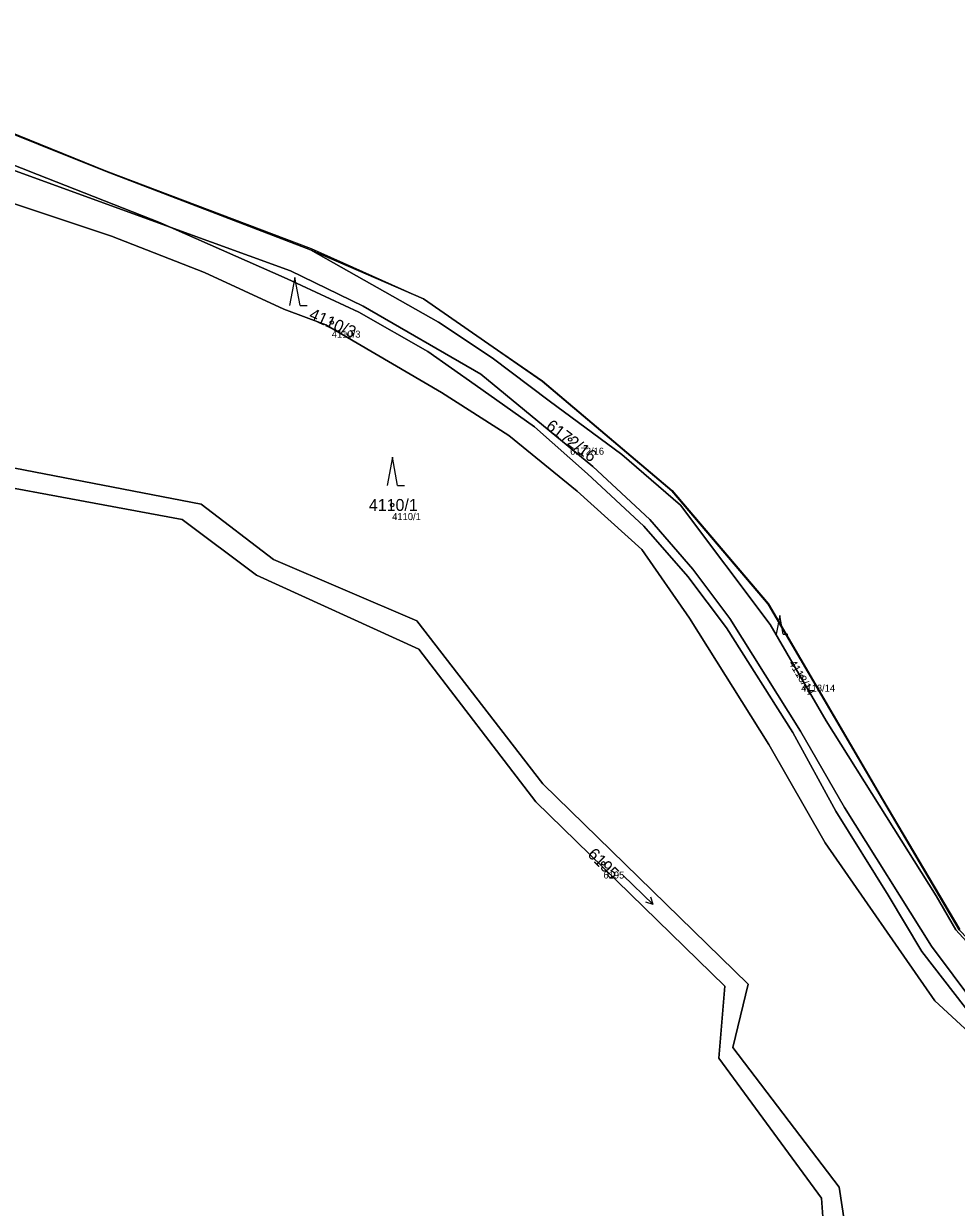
# Model space of a CAD drawing. Extents: x -754150 to -749824, y -1058608 to -1053956.
# Drawn here: x -753263.4 to -753130.6, y -1056267.4 to -1056098.8 of the extents above; entities that cross this region are included whole.
import ezdxf

# ---------------------------------------------------------------- set-up
doc = ezdxf.new("R2010")
doc.units = 0
for name, color, linetype in [('Vrstva 1', 7, 'Continuous'), ('Vrstva 2', 7, 'Continuous'), ('Vrstva 3', 7, 'Continuous'), ('Vrstva 4', 7, 'Continuous'), ('Vrstva 50', 7, 'Continuous'), ('Vrstva 51', 7, 'Continuous')]:
    doc.layers.add(name, color=color, linetype=linetype)

msp = doc.modelspace()

# ---------------------------------------------------------------- linework, layer by layer
at = {"layer": 'Vrstva 1'}
for points in [[(-753371.12, -1056098.76), (-753343.43, -1056123.13), (-753335.17, -1056142.18), (-753332.35, -1056136.94), (-753310.23, -1056139.67), (-753300.86, -1056148.86), (-753282.9, -1056158.56), (-753238.16, -1056167.21), (-753227.83, -1056175.09), (-753207.45, -1056183.86), (-753189.5, -1056207.08), (-753160.23, -1056235.62), (-753162.41, -1056244.66), (-753147.26, -1056264.54), (-753146.18, -1056271.7), (-753124.71, -1056283.17), (-753102.33, -1056280.73), (-753092.74, -1056281.1), (-753090.3, -1056277.8)], [(-753104.41, -1056262.68), (-753117.79, -1056252.65), (-753133.67, -1056237.99), (-753149.26, -1056215.5), (-753157.3, -1056201.47), (-753168.6, -1056183.48), (-753175.37, -1056173.71), (-753184.58, -1056165.38), (-753194.31, -1056157.43), (-753203.93, -1056151.32), (-753220.4, -1056141.65), (-753226.39, -1056139.42), (-753237.66, -1056134.23), (-753250.94, -1056129.04), (-753279.85, -1056119.38), (-753304.09, -1056112.69), (-753311.77, -1056110.57), (-753325.55, -1056108.02), (-753339.62, -1056105.97), (-753349.12, -1056101.32)], [(-753242.58, -1056127.76), (-753243.96, -1056127.15), (-753261.45, -1056120.26), (-753275.18, -1056114.86), (-753286.68, -1056111), (-753302.78, -1056106.89), (-753322.54, -1056104.01), (-753328.05, -1056103.45)], [(-753328.05, -1056103.45), (-753322.4, -1056104.93), (-753302.98, -1056107.91), (-753287.33, -1056111.76), (-753273.58, -1056116.5), (-753242.58, -1056127.76)], [(-753303.43, -1056102.57), (-753271.26, -1056111.98), (-753251.76, -1056119.79), (-753222.6, -1056131.01)], [(-753090.7, -1056283.6), (-753091.53, -1056283.99), (-753102.39, -1056283.9), (-753124.6, -1056286.39), (-753149.33, -1056272.75), (-753149.82, -1056266.13), (-753164.44, -1056246.17), (-753163.55, -1056235.92), (-753190.48, -1056209.62), (-753207.15, -1056187.91), (-753230.28, -1056177.33), (-753240.86, -1056169.41), (-753283.85, -1056161.43), (-753302.68, -1056151.79), (-753311, -1056142.49), (-753330.24, -1056139.91), (-753336.94, -1056146.58), (-753349.01, -1056126.36)], [(-753104.41, -1056262.68), (-753118.79, -1056248.96), (-753129.31, -1056239.01), (-753135.49, -1056230.99), (-753140.31, -1056222.93), (-753147.76, -1056210.98), (-753153.89, -1056199.76), (-753163.33, -1056184.85), (-753168.83, -1056177.54), (-753175.1, -1056170.36), (-753183.12, -1056162.9), (-753190.67, -1056156.2), (-753199.13, -1056150.24), (-753205.88, -1056145.47), (-753215.68, -1056139.86), (-753225.92, -1056135.11), (-753242.58, -1056127.76)], [(-753242.58, -1056127.76), (-753225.45, -1056133.98), (-753215.09, -1056139.02), (-753198.34, -1056148.71), (-753182.38, -1056161.87), (-753174.25, -1056169.42), (-753168.14, -1056176.5), (-753162.83, -1056183.51), (-753152.78, -1056199.56), (-753146.51, -1056210.45), (-753134.12, -1056230.19), (-753127.96, -1056238.47), (-753112.29, -1056251.62), (-753099.76, -1056260.27), (-753086.96, -1056267.08), (-753068.41, -1056271.79), (-753057.84, -1056272.34), (-753019.03, -1056267.27), (-753006.25, -1056267.54), (-752995.25, -1056269.81), (-752980.09, -1056275.02), (-752940.7, -1056287.97)], [(-753222.6, -1056131.01), (-753206.5, -1056137.99), (-753189.56, -1056149.7), (-753171.1, -1056165.35), (-753157.37, -1056181.48), (-753141.09, -1056209.32), (-753130.18, -1056227.89), (-753115.59, -1056243.06), (-753096.96, -1056257.49)], [(-753222.6, -1056131.01), (-753204.34, -1056141.27), (-753196.7, -1056146.39), (-753188.59, -1056152.48), (-753178.25, -1056160.16), (-753169.89, -1056167.35), (-753157.13, -1056184.35), (-753149.12, -1056198.1), (-753140.55, -1056211.77), (-753133.46, -1056223.04), (-753130.67, -1056227.87), (-753124.11, -1056235.07), (-753115.08, -1056243.94), (-753104.3, -1056252.55), (-753096.96, -1056257.49)]]:
    msp.add_lwpolyline(points, dxfattribs=at)
at = {"layer": 'Vrstva 3'}
for p, q in [((-753224.82, -1056134.94), (-753225.57, -1056138.94)), ((-753224.07, -1056138.94), (-753224.82, -1056134.94)), ((-753224.07, -1056138.94), (-753223.07, -1056138.94)), ((-753210.92, -1056160.55), (-753211.67, -1056164.55)), ((-753210.17, -1056164.55), (-753210.92, -1056160.55)), ((-753210.17, -1056164.55), (-753209.17, -1056164.55)), ((-753155.74, -1056183.08), (-753156.24, -1056185.76)), ((-753155.24, -1056185.76), (-753155.74, -1056183.08)), ((-753155.24, -1056185.76), (-753154.57, -1056185.76)), ((-753178.08, -1056220.09), (-753173.77, -1056224.26)), ((-753173.77, -1056224.26), (-753174.12, -1056223.22)), ((-753173.77, -1056224.26), (-753174.82, -1056223.94))]:
    msp.add_line(p, q, dxfattribs=at)
at = {"layer": 'Vrstva 4'}
for p, q in [((-753271.24, -1056111.83), (-753251.73, -1056119.71)), ((-753251.73, -1056119.71), (-753222.49, -1056130.78)), ((-753222.49, -1056130.78), (-753206.49, -1056137.96)), ((-753206.49, -1056137.96), (-753189.53, -1056149.66)), ((-753189.53, -1056149.66), (-753171.05, -1056165.28)), ((-753171.05, -1056165.28), (-753157.33, -1056181.45)), ((-753157.33, -1056181.45), (-753141.05, -1056209.3)), ((-753141.05, -1056209.3), (-753130.1, -1056227.84))]:
    msp.add_line(p, q, dxfattribs=at)
at = {"layer": 'Vrstva 50'}
for centre in [(-753219.55, -1056141.34), (-753185.6, -1056158.02), (-753210.95, -1056167.34), (-753152.69, -1056191.79), (-753180.86, -1056218.41)]:
    msp.add_circle(centre, 0.25, dxfattribs=at)
at = {"layer": 'Vrstva 51'}
for points in [[(-753273.58, -1056116.5), (-753242.58, -1056127.76), (-753243.96, -1056127.15), (-753261.45, -1056120.26), (-753275.18, -1056114.86), (-753286.68, -1056111), (-753302.78, -1056106.89), (-753322.54, -1056104.01), (-753328.05, -1056103.45), (-753322.4, -1056104.93), (-753302.98, -1056107.91), (-753287.33, -1056111.76)], [(-753196.7, -1056146.39), (-753188.59, -1056152.48), (-753178.25, -1056160.16), (-753169.89, -1056167.35), (-753157.13, -1056184.35), (-753149.12, -1056198.1), (-753140.55, -1056211.77), (-753133.46, -1056223.04), (-753130.67, -1056227.87), (-753124.11, -1056235.07), (-753115.08, -1056243.94), (-753104.3, -1056252.55), (-753096.96, -1056257.49), (-753115.59, -1056243.06), (-753130.18, -1056227.89), (-753141.09, -1056209.32), (-753157.37, -1056181.48), (-753171.1, -1056165.35), (-753189.56, -1056149.7), (-753206.5, -1056137.99), (-753222.6, -1056131.01), (-753204.34, -1056141.27)]]:
    msp.add_lwpolyline(points, close=True, dxfattribs=at)
for points in [[(-753271.26, -1056111.98), (-753251.76, -1056119.79), (-753222.6, -1056131.01), (-753206.5, -1056137.99), (-753189.56, -1056149.7), (-753171.1, -1056165.35), (-753157.37, -1056181.48), (-753141.09, -1056209.32), (-753130.18, -1056227.89)], [(-753124.11, -1056235.07), (-753130.67, -1056227.87), (-753133.46, -1056223.04), (-753140.55, -1056211.77), (-753149.12, -1056198.1), (-753157.13, -1056184.35), (-753169.89, -1056167.35), (-753178.25, -1056160.16), (-753188.59, -1056152.48), (-753196.7, -1056146.39), (-753204.34, -1056141.27), (-753222.6, -1056131.01), (-753251.76, -1056119.79), (-753271.26, -1056111.98)], [(-753275.18, -1056114.86), (-753261.45, -1056120.26), (-753243.96, -1056127.15), (-753242.58, -1056127.76), (-753225.45, -1056133.98), (-753215.09, -1056139.02), (-753198.34, -1056148.71), (-753182.38, -1056161.87), (-753174.25, -1056169.42), (-753168.14, -1056176.5), (-753162.83, -1056183.51), (-753152.78, -1056199.56), (-753146.51, -1056210.45), (-753134.12, -1056230.19), (-753127.96, -1056238.47)], [(-753129.31, -1056239.01), (-753135.49, -1056230.99), (-753140.31, -1056222.93), (-753147.76, -1056210.98), (-753153.89, -1056199.76), (-753163.33, -1056184.85), (-753168.83, -1056177.54), (-753175.1, -1056170.36), (-753183.12, -1056162.9), (-753190.67, -1056156.2), (-753199.13, -1056150.24), (-753205.88, -1056145.47), (-753215.68, -1056139.86), (-753225.92, -1056135.11), (-753242.58, -1056127.76), (-753273.58, -1056116.5)], [(-753117.79, -1056252.65), (-753133.67, -1056237.99), (-753149.26, -1056215.5), (-753157.3, -1056201.47), (-753168.6, -1056183.48), (-753175.37, -1056173.71), (-753184.58, -1056165.38), (-753194.31, -1056157.43), (-753203.93, -1056151.32), (-753220.4, -1056141.65), (-753226.39, -1056139.42), (-753237.66, -1056134.23), (-753250.94, -1056129.04), (-753279.85, -1056119.38)], [(-753279.85, -1056119.38), (-753250.94, -1056129.04), (-753237.66, -1056134.23), (-753226.39, -1056139.42), (-753220.4, -1056141.65), (-753203.93, -1056151.32), (-753194.31, -1056157.43), (-753184.58, -1056165.38), (-753175.37, -1056173.71), (-753168.6, -1056183.48), (-753157.3, -1056201.47), (-753149.26, -1056215.5), (-753133.67, -1056237.99), (-753117.79, -1056252.65)], [(-753127.96, -1056238.47), (-753134.12, -1056230.19), (-753146.51, -1056210.45), (-753152.78, -1056199.56), (-753162.83, -1056183.51), (-753168.14, -1056176.5), (-753174.25, -1056169.42), (-753182.38, -1056161.87), (-753198.34, -1056148.71), (-753215.09, -1056139.02), (-753225.45, -1056133.98), (-753242.58, -1056127.76), (-753225.92, -1056135.11), (-753215.68, -1056139.86), (-753205.88, -1056145.47), (-753199.13, -1056150.24), (-753190.67, -1056156.2), (-753183.12, -1056162.9), (-753175.1, -1056170.36), (-753168.83, -1056177.54), (-753163.33, -1056184.85), (-753153.89, -1056199.76), (-753147.76, -1056210.98), (-753140.31, -1056222.93), (-753135.49, -1056230.99), (-753129.31, -1056239.01)], [(-753282.9, -1056158.56), (-753238.16, -1056167.21), (-753227.83, -1056175.09), (-753207.45, -1056183.86), (-753189.5, -1056207.08), (-753160.23, -1056235.62), (-753162.41, -1056244.66), (-753147.26, -1056264.54), (-753146.18, -1056271.7)], [(-753146.18, -1056271.7), (-753147.26, -1056264.54), (-753162.41, -1056244.66), (-753160.23, -1056235.62), (-753189.5, -1056207.08), (-753207.45, -1056183.86), (-753227.83, -1056175.09), (-753238.16, -1056167.21), (-753282.9, -1056158.56)], [(-753149.33, -1056272.75), (-753149.82, -1056266.13), (-753164.44, -1056246.17), (-753163.55, -1056235.92), (-753190.48, -1056209.62), (-753207.15, -1056187.91), (-753230.28, -1056177.33), (-753240.86, -1056169.41), (-753283.85, -1056161.43)], [(-753283.85, -1056161.43), (-753240.86, -1056169.41), (-753230.28, -1056177.33), (-753207.15, -1056187.91), (-753190.48, -1056209.62), (-753163.55, -1056235.92), (-753164.44, -1056246.17), (-753149.82, -1056266.13), (-753149.33, -1056272.75)]]:
    msp.add_lwpolyline(points, dxfattribs=at)

# ---------------------------------------------------------------- texts
at = {"layer": 'Vrstva 2'}
for s, height, rotation, p in [('4110/3', 1.7, 336, (-753222.92, -1056140.77)), ('6172/16', 1.7, 323, (-753189.18, -1056156.39)), ('4118/14', 1.14, 301, (-753154.5, -1056189.88)), ('6195', 1.7, 315, (-753183.23, -1056217.24))]:
    msp.add_text(s, height=height, rotation=rotation, dxfattribs=at).set_placement(p)
msp.add_text('4110/1', height=1.7, dxfattribs=at).set_placement((-753214.26, -1056168.19))
at = {"layer": 'Vrstva 50'}
for s, p in [('4110/3', (-753219.55, -1056143.5)), ('6172/16', (-753185.6, -1056160.18)), ('4110/1', (-753210.95, -1056169.5)), ('4118/14', (-753152.69, -1056193.95)), ('6195', (-753180.86, -1056220.57))]:
    msp.add_text(s, height=1, dxfattribs=at).set_placement(p)

doc.saveas('drawing.dxf')
